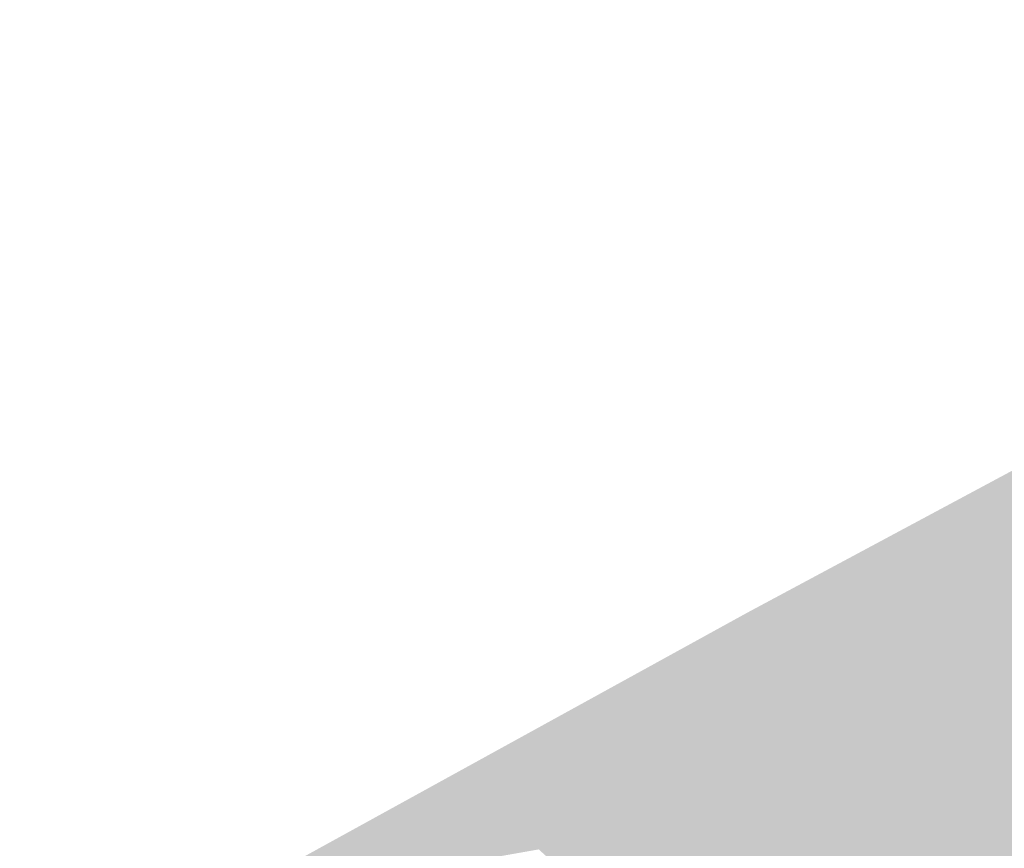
# Model space of a CAD drawing. Header units: metres. Extents: x 164696 to 183842, y 382615 to 387356.
# Tile 557 of 656: x 182667.38 to 182670.33, y 386628.19 to 386630.67. Entities that reach past the tile are written whole.
import ezdxf

# ---------------------------------------------------------------- set-up
doc = ezdxf.new("R2010")
doc.units = ezdxf.units.M
doc.layers.add('C3D-SURFACE_TINSURFACE', color=7, linetype='Continuous')

msp = doc.modelspace()

# ---------------------------------------------------------------- linework, layer by layer
at = {"layer": 'C3D-SURFACE_TINSURFACE', "color": 11, "linetype": 'Continuous', "lineweight": -3, "true_color": 0xff8585}
for points in [[(182671.1384, 386629.7027), (182672.8697, 386630.6712), (182669.5583, 386628.8965)], [(182671.1384, 386629.7027), (182669.5583, 386628.8965), (182670.4993, 386629.0422)], [(182669.5583, 386628.8965), (182670.4621, 386629.022), (182670.4993, 386629.0422)], [(182669.5583, 386628.8965), (182670.4249, 386629.0018), (182670.4621, 386629.022)], [(182669.5583, 386628.8965), (182670.3876, 386628.9816), (182670.4249, 386629.0018)], [(182669.5583, 386628.8965), (182670.3503, 386628.9613), (182670.3876, 386628.9816)], [(182670.313, 386628.9411), (182670.3503, 386628.9613), (182669.5583, 386628.8965)], [(182670.2758, 386628.9209), (182670.313, 386628.9411), (182669.5583, 386628.8965)], [(182670.2758, 386628.9209), (182670.7466, 386628.6779), (182670.313, 386628.9411)], [(182670.313, 386628.9411), (182670.7466, 386628.6779), (182670.3503, 386628.9613)], [(182670.2385, 386628.9006), (182670.2758, 386628.9209), (182669.5583, 386628.8965)], [(182670.2385, 386628.9006), (182670.7466, 386628.6779), (182670.2758, 386628.9209)], [(182666.7556, 386627.3545), (182668.1618, 386628.0517), (182669.5583, 386628.8965)], [(182669.5583, 386628.8965), (182668.1618, 386628.0517), (182668.9716, 386628.2084)], [(182669.5583, 386628.8965), (182668.9716, 386628.2084), (182669.0088, 386628.2286)], [(182669.0461, 386628.25), (182669.5583, 386628.8965), (182669.0088, 386628.2286)], [(182669.0461, 386628.25), (182669.0833, 386628.2702), (182669.5583, 386628.8965)], [(182669.0833, 386628.2702), (182669.1206, 386628.2904), (182669.5583, 386628.8965)], [(182669.1206, 386628.2904), (182669.1579, 386628.3107), (182669.5583, 386628.8965)], [(182669.1579, 386628.3107), (182669.1951, 386628.3309), (182669.5583, 386628.8965)], [(182669.1951, 386628.3309), (182669.2324, 386628.3511), (182669.5583, 386628.8965)], [(182669.2324, 386628.3511), (182669.2697, 386628.3713), (182669.5583, 386628.8965)], [(182669.2697, 386628.3713), (182669.3069, 386628.3916), (182669.5583, 386628.8965)], [(182669.3069, 386628.3916), (182669.3442, 386628.4118), (182669.5583, 386628.8965)], [(182669.3442, 386628.4118), (182669.3814, 386628.432), (182669.5583, 386628.8965)], [(182669.3814, 386628.432), (182669.4187, 386628.4534), (182669.5583, 386628.8965)], [(182669.4187, 386628.4534), (182669.5756, 386628.8539), (182669.5583, 386628.8965)], [(182670.2012, 386628.8793), (182670.2385, 386628.9006), (182669.5583, 386628.8965)], [(182669.9404, 386628.7377), (182669.5583, 386628.8965), (182669.5756, 386628.8539)], [(182669.9404, 386628.7377), (182669.9776, 386628.7579), (182669.5583, 386628.8965)], [(182669.9776, 386628.7579), (182670.0149, 386628.7782), (182669.5583, 386628.8965)], [(182670.0522, 386628.7984), (182669.5583, 386628.8965), (182670.0149, 386628.7782)], [(182670.0895, 386628.8186), (182669.5583, 386628.8965), (182670.0522, 386628.7984)], [(182670.0895, 386628.8186), (182670.1267, 386628.8388), (182669.5583, 386628.8965)], [(182670.1267, 386628.8388), (182670.164, 386628.8591), (182669.5583, 386628.8965)], [(182670.164, 386628.8591), (182670.2012, 386628.8793), (182669.5583, 386628.8965)], [(182670.2012, 386628.8793), (182670.7466, 386628.6779), (182670.2385, 386628.9006)], [(182669.4187, 386628.4534), (182669.456, 386628.4736), (182669.5756, 386628.8539)], [(182669.456, 386628.4736), (182669.5981, 386628.771), (182669.5756, 386628.8539)], [(182669.5756, 386628.8539), (182669.5929, 386628.8113), (182669.9031, 386628.7175)], [(182669.9404, 386628.7377), (182669.5756, 386628.8539), (182669.9031, 386628.7175)], [(182669.5756, 386628.8539), (182669.5981, 386628.771), (182669.5929, 386628.8113)], [(182670.1267, 386628.8388), (182670.7466, 386628.6779), (182670.164, 386628.8591)], [(182670.164, 386628.8591), (182670.7466, 386628.6779), (182670.2012, 386628.8793)], [(182669.9181, 386628.1948), (182670.1267, 386628.8388), (182670.0895, 386628.8186)], [(182669.9181, 386628.1948), (182670.7466, 386628.6779), (182670.1267, 386628.8388)], [(182669.8286, 386628.677), (182669.5929, 386628.8113), (182669.5981, 386628.771)], [(182669.8286, 386628.677), (182669.8659, 386628.6972), (182669.5929, 386628.8113)], [(182669.5929, 386628.8113), (182669.8659, 386628.6972), (182669.9031, 386628.7175)], [(182669.8788, 386628.2709), (182670.0522, 386628.7984), (182670.0149, 386628.7782)], [(182669.901, 386628.2299), (182670.0522, 386628.7984), (182669.8788, 386628.2709)], [(182669.901, 386628.2299), (182670.0895, 386628.8186), (182670.0522, 386628.7984)], [(182669.901, 386628.2299), (182669.9181, 386628.1948), (182670.0895, 386628.8186)], [(182669.456, 386628.4736), (182669.4932, 386628.4938), (182669.5981, 386628.771)], [(182669.5305, 386628.5141), (182669.5981, 386628.771), (182669.4932, 386628.4938)], [(182669.5305, 386628.5141), (182669.621, 386628.7086), (182669.5981, 386628.771)], [(182669.7914, 386628.6557), (182669.5981, 386628.771), (182669.621, 386628.7086)], [(182669.7914, 386628.6557), (182669.8286, 386628.677), (182669.5981, 386628.771)], [(182669.8566, 386628.3119), (182670.0149, 386628.7782), (182669.9776, 386628.7579)], [(182669.8788, 386628.2709), (182670.0149, 386628.7782), (182669.8566, 386628.3119)], [(182669.8122, 386628.3939), (182669.9404, 386628.7377), (182669.9031, 386628.7175)], [(182669.8122, 386628.3939), (182669.8344, 386628.3529), (182669.9404, 386628.7377)], [(182669.8344, 386628.3529), (182669.9776, 386628.7579), (182669.9404, 386628.7377)], [(182669.8344, 386628.3529), (182669.8566, 386628.3119), (182669.9776, 386628.7579)], [(182669.5305, 386628.5141), (182669.6262, 386628.6714), (182669.621, 386628.7086)], [(182669.7541, 386628.6354), (182669.621, 386628.7086), (182669.6262, 386628.6714)], [(182669.7541, 386628.6354), (182669.7914, 386628.6557), (182669.621, 386628.7086)], [(182669.8122, 386628.3939), (182669.9031, 386628.7175), (182669.8659, 386628.6972)], [(182669.7914, 386628.6557), (182669.7625, 386628.4638), (182669.8286, 386628.677)], [(182669.7877, 386628.4248), (182669.8286, 386628.677), (182669.7625, 386628.4638)], [(182669.7877, 386628.4248), (182669.8659, 386628.6972), (182669.8286, 386628.677)], [(182669.7877, 386628.4248), (182669.8122, 386628.3939), (182669.8659, 386628.6972)], [(182669.9181, 386628.1948), (182669.9342, 386628.1631), (182670.7466, 386628.6779)], [(182669.9342, 386628.1631), (182670.7564, 386628.6642), (182670.7466, 386628.6779)], [(182669.5305, 386628.5141), (182669.5678, 386628.5343), (182669.6262, 386628.6714)], [(182669.5678, 386628.5343), (182669.6051, 386628.5545), (182669.6262, 386628.6714)], [(182669.6051, 386628.5545), (182669.6484, 386628.6358), (182669.6262, 386628.6714)], [(182669.7541, 386628.6354), (182669.6262, 386628.6714), (182669.6484, 386628.6358)], [(182669.7541, 386628.6354), (182669.7373, 386628.5028), (182669.7914, 386628.6557)], [(182669.7914, 386628.6557), (182669.7373, 386628.5028), (182669.7625, 386628.4638)], [(182669.9342, 386628.1631), (182670.7662, 386628.6505), (182670.7564, 386628.6642)], [(182669.9504, 386628.1314), (182670.7662, 386628.6505), (182669.9342, 386628.1631)], [(182669.9504, 386628.1314), (182670.776, 386628.6368), (182670.7662, 386628.6505)], [(182669.6423, 386628.5747), (182669.6484, 386628.6358), (182669.6051, 386628.5545)], [(182669.6423, 386628.5747), (182669.6705, 386628.6003), (182669.6484, 386628.6358)], [(182669.7168, 386628.6152), (182669.6484, 386628.6358), (182669.6705, 386628.6003)], [(182669.7168, 386628.6152), (182669.7541, 386628.6354), (182669.6484, 386628.6358)], [(182669.7168, 386628.6152), (182669.712, 386628.5418), (182669.7541, 386628.6354)], [(182669.7541, 386628.6354), (182669.712, 386628.5418), (182669.7373, 386628.5028)], [(182669.9504, 386628.1314), (182670.6199, 386627.9259), (182670.776, 386628.6368)], [(182669.6423, 386628.5747), (182669.6795, 386628.595), (182669.6705, 386628.6003)], [(182669.6423, 386628.5747), (182669.6927, 386628.5648), (182669.6795, 386628.595)], [(182669.6795, 386628.595), (182669.7168, 386628.6152), (182669.6705, 386628.6003)], [(182669.6795, 386628.595), (182669.6927, 386628.5648), (182669.7168, 386628.6152)], [(182669.7168, 386628.6152), (182669.6927, 386628.5648), (182669.712, 386628.5418)], [(182669.6423, 386628.5747), (182669.6051, 386628.5545), (182669.712, 386628.5418)], [(182669.6423, 386628.5747), (182669.712, 386628.5418), (182669.6927, 386628.5648)], [(182669.5305, 386628.5141), (182669.7625, 386628.4638), (182669.5678, 386628.5343)], [(182669.5678, 386628.5343), (182669.7373, 386628.5028), (182669.6051, 386628.5545)], [(182669.7625, 386628.4638), (182669.7373, 386628.5028), (182669.5678, 386628.5343)], [(182669.6051, 386628.5545), (182669.7373, 386628.5028), (182669.712, 386628.5418)], [(182669.7877, 386628.4248), (182669.5305, 386628.5141), (182669.4932, 386628.4938)], [(182669.7877, 386628.4248), (182669.7625, 386628.4638), (182669.5305, 386628.5141)], [(182669.8344, 386628.3529), (182669.456, 386628.4736), (182669.4187, 386628.4534)], [(182669.7877, 386628.4248), (182669.4932, 386628.4938), (182669.456, 386628.4736)], [(182669.7877, 386628.4248), (182669.456, 386628.4736), (182669.8344, 386628.3529)], [(182669.8566, 386628.3119), (182669.4187, 386628.4534), (182669.3814, 386628.432)], [(182669.8566, 386628.3119), (182669.8344, 386628.3529), (182669.4187, 386628.4534)], [(182669.3069, 386628.3916), (182669.3239, 386627.9142), (182669.3442, 386628.4118)], [(182669.3442, 386628.4118), (182669.3239, 386627.9142), (182669.3814, 386628.432)], [(182669.8566, 386628.3119), (182669.3814, 386628.432), (182669.3239, 386627.9142)], [(182669.7877, 386628.4248), (182669.8344, 386628.3529), (182669.8122, 386628.3939)], [(182669.2697, 386628.3713), (182669.3239, 386627.9142), (182669.3069, 386628.3916)], [(182669.1951, 386628.3309), (182669.3239, 386627.9142), (182669.2324, 386628.3511)], [(182669.2324, 386628.3511), (182669.3239, 386627.9142), (182669.2697, 386628.3713)], [(182669.1579, 386628.3107), (182669.3239, 386627.9142), (182669.1951, 386628.3309)], [(182669.1206, 386628.2904), (182669.2482, 386627.9046), (182669.1579, 386628.3107)], [(182669.1579, 386628.3107), (182669.2482, 386627.9046), (182669.3239, 386627.9142)], [(182669.8788, 386628.2709), (182669.8566, 386628.3119), (182669.3239, 386627.9142)], [(182669.0461, 386628.25), (182669.2482, 386627.9046), (182669.0833, 386628.2702)], [(182669.0833, 386628.2702), (182669.2482, 386627.9046), (182669.1206, 386628.2904)], [(182669.901, 386628.2299), (182669.8788, 386628.2709), (182669.3239, 386627.9142)], [(182669.0461, 386628.25), (182669.0088, 386628.2286), (182669.2482, 386627.9046)], [(182668.1618, 386628.0517), (182668.9343, 386628.1882), (182668.9716, 386628.2084)], [(182669.2482, 386627.9046), (182668.9716, 386628.2084), (182668.9343, 386628.1882)], [(182669.2482, 386627.9046), (182669.0088, 386628.2286), (182668.9716, 386628.2084)], [(182669.901, 386628.2299), (182669.3239, 386627.9142), (182669.3563, 386627.8687)], [(182669.901, 386628.2299), (182669.3563, 386627.8687), (182669.9181, 386628.1948)], [(182669.9181, 386628.1948), (182669.3563, 386627.8687), (182669.3713, 386627.8466)], [(182669.9181, 386628.1948), (182669.3713, 386627.8466), (182669.9342, 386628.1631)]]:
    msp.add_solid(points, dxfattribs=at)

doc.saveas('drawing.dxf')
